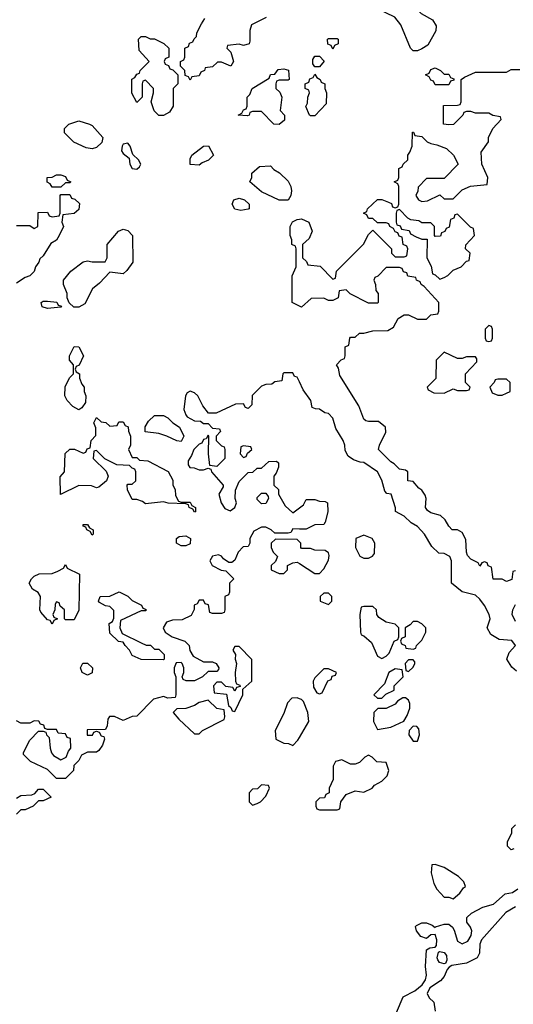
# Model space of a CAD drawing. Header units: inches. Extents: x 2380249 to 2585472, y 382747 to 546448.
# Tile 365 of 626: x 2488745 to 2490960, y 444621 to 449038. Entities that reach past the tile are written whole.
import ezdxf

# ---------------------------------------------------------------- set-up
doc = ezdxf.new("R2010")
doc.units = ezdxf.units.IN
doc.header["$MEASUREMENT"] = 0
doc.layers.add('C4484', color=7, linetype='Continuous')
doc.layers.add('C4494', color=7, linetype='Continuous')

msp = doc.modelspace()

# ---------------------------------------------------------------- linework, layer by layer
at = {"layer": 'C4484', "color": 4, "elevation": 48}
for points in [[(2489851.6, 449048.4), (2489784.7, 449015.3), (2489778, 448990), (2489778, 448942), (2489774, 448930), (2489750, 448922), (2489730, 448928), (2489678, 448922), (2489674, 448910), (2489692, 448892), (2489704.7, 448850), (2489692, 448830), (2489650, 448848), (2489632.7, 448847.3), (2489610, 448826), (2489578, 448822), (2489574, 448810), (2489558, 448802), (2489550, 448786), (2489518, 448782), (2489510, 448766), (2489502, 448782), (2489487.3, 448787.3), (2489486, 448810), (2489466, 448830), (2489466, 448850), (2489482, 448858), (2489486, 448870), (2489486, 448910), (2489502, 448918), (2489507.3, 448932.7), (2489522, 448938), (2489527.3, 448952.7), (2489538, 448962), (2489540.4, 448979.6), (2489560.4, 449019.6), (2489576.4, 449043.6)], [(2488730, 448114), (2488790, 448114), (2488810, 448102), (2488826, 448110), (2488827.3, 448172.7), (2488870, 448174), (2488878, 448158), (2488890, 448154), (2488922, 448158), (2488926, 448170), (2488926, 448250), (2488930, 448254), (2488970, 448254), (2488978, 448238), (2488992.7, 448232.7), (2489012.7, 448212.7), (2489010, 448186), (2488990, 448168), (2488938, 448162), (2488934, 448130), (2488942, 448110), (2488922, 448070), (2488910, 448048.7), (2488885.4, 448034.6), (2488850, 447978), (2488835.3, 447964.7), (2488830.8, 447950), (2488816, 447930), (2488810, 447908.7), (2488790, 447889), (2488770, 447882), (2488730, 447855.3)], [(2490000, 447753.2), (2489968, 447770), (2489968.4, 447888.4), (2489986, 447930), (2489986, 448010), (2489982, 448022), (2489966, 448030), (2489966, 448050), (2489958, 448070), (2489958, 448110), (2489968.9, 448131.1), (2489990, 448142), (2490000, 448143.3)], [(2490000, 447413.3), (2489990, 447434), (2489978, 447438), (2489970, 447454), (2489930, 447454), (2489926, 447450), (2489922, 447418), (2489890, 447414), (2489876.4, 447403.6), (2489850, 447402), (2489830, 447394), (2489788.4, 447351.6), (2489786, 447310), (2489770, 447294), (2489758, 447298), (2489750, 447314), (2489712.7, 447312.7), (2489627.3, 447272.7), (2489592.7, 447272.7), (2489566.4, 447306.4), (2489544.7, 447350), (2489530, 447364.7), (2489510, 447372), (2489496.4, 447363.6), (2489488.7, 447350), (2489482, 447290), (2489490, 447266), (2489496.4, 447256.4), (2489530, 447238), (2489556.4, 447236.4), (2489570, 447226), (2489590, 447226), (2489610, 447206), (2489642, 447202), (2489646, 447190), (2489626, 447170), (2489626, 447150), (2489650, 447126), (2489662, 447122), (2489666, 447110), (2489666, 447070), (2489630, 447034), (2489598, 447038), (2489592, 447090), (2489594, 447170), (2489590, 447174), (2489582, 447158), (2489570, 447154), (2489562, 447138), (2489550, 447134), (2489526, 447110), (2489516.4, 447083.6), (2489500.4, 447059.6), (2489500.4, 447040.4), (2489508.4, 447028.4), (2489527.3, 447027.3), (2489550, 447018), (2489570, 447018), (2489590, 447026), (2489602, 447022), (2489606, 447010), (2489658, 446950), (2489658, 446942), (2489638, 446910), (2489648.7, 446870), (2489665.6, 446845.6), (2489690, 446835.3), (2489710.9, 446849.1), (2489718, 446870), (2489712, 446890), (2489712.7, 446927.3), (2489730, 446966), (2489770, 447006), (2489791.6, 447008.4), (2489810, 447026), (2489830, 447026), (2489863.6, 447056.4), (2489898, 447058), (2489906, 447050), (2489906, 447030), (2489896.4, 447003.6), (2489886, 446990), (2489886, 446950), (2489906, 446930), (2489906, 446910), (2489936.4, 446856.4), (2489970, 446826), (2490000, 446848.5)], [(2490000, 446753), (2489970, 446754), (2489962, 446738), (2489950, 446734), (2489890, 446734), (2489874, 446750), (2489850, 446762), (2489830, 446762), (2489796.4, 446743.6), (2489778, 446710), (2489778, 446690), (2489770, 446674), (2489747.3, 446672.7), (2489726, 446650), (2489710, 446614), (2489696.4, 446603.6), (2489683.6, 446603.6), (2489659.6, 446619.6), (2489650, 446632), (2489636.9, 446636.9), (2489610, 446632), (2489598, 446610), (2489608.9, 446588.9), (2489648.4, 446568.4), (2489670, 446566), (2489706, 446530), (2489686, 446510), (2489686, 446470), (2489682, 446458), (2489666, 446450), (2489666, 446390), (2489662, 446378), (2489650, 446374), (2489610, 446374), (2489598, 446378), (2489592.7, 446412.7), (2489578, 446418), (2489570, 446434), (2489550, 446434), (2489542, 446418), (2489528, 446412), (2489527.3, 446392.7), (2489514.6, 446365.4), (2489474.6, 446345.4), (2489430, 446344.7), (2489404, 446336), (2489388.7, 446310), (2489398, 446290), (2489429, 446269), (2489486, 446250), (2489506, 446230), (2489508.4, 446208.4), (2489523.1, 446183.1), (2489570, 446158), (2489610, 446158), (2489626, 446150), (2489638, 446130), (2489636.4, 446123.6), (2489630, 446114), (2489590, 446114), (2489566, 446090), (2489530, 446072), (2489492.7, 446072.7), (2489478, 446078), (2489474, 446090), (2489482, 446110), (2489482, 446130), (2489474, 446150), (2489470, 446154), (2489447.3, 446152.7), (2489438, 446130), (2489438, 446110), (2489446, 446090), (2489446, 446010), (2489442, 445998), (2489410, 445994), (2489390, 446002), (2489346, 445990), (2489270, 445914), (2489250, 445912), (2489210, 445894), (2489170, 445912), (2489148.4, 445911.6), (2489140.4, 445899.6), (2489138, 445870), (2489130, 445854), (2489047.3, 445852.7), (2489048.4, 445828.4), (2489071.6, 445828.4), (2489078, 445842), (2489090, 445846), (2489102, 445842), (2489110, 445826), (2489122, 445822), (2489126, 445810), (2489116.4, 445783.6), (2489100.4, 445759.6), (2489090, 445752), (2489050, 445752), (2489022, 445738), (2489010, 445714), (2488988.4, 445691.6), (2488986, 445670), (2488950, 445634), (2488910, 445634), (2488870, 445674), (2488794, 445710), (2488762, 445742), (2488762, 445750), (2488790, 445806), (2488830, 445846), (2488850, 445846), (2488862, 445842), (2488866, 445830), (2488878, 445818), (2488882, 445770), (2488888.4, 445748.4), (2488896.4, 445736.4), (2488930, 445718), (2488954, 445730), (2488963.6, 445756.4), (2488974, 445770), (2488972.7, 445812.7), (2488958, 445818), (2488950, 445834), (2488918, 445838), (2488910, 445854), (2488870, 445854), (2488858, 445858), (2488852.7, 445872.7), (2488838, 445878), (2488831.6, 445891.6), (2488810, 445892), (2488790, 445882), (2488750, 445882), (2488730, 445892)], [(2490000, 446696), (2489990, 446706), (2489892.7, 446707.3), (2489874, 446690), (2489874, 446670), (2489882, 446650), (2489902, 446630), (2489892.7, 446607.3), (2489874, 446590), (2489874, 446570), (2489910, 446554), (2489930, 446554), (2489946, 446570), (2489946, 446590), (2489970, 446602), (2489990, 446604.7), (2490000, 446598.3)], [(2490000, 445991.7), (2489990, 445995.3), (2489966.4, 445993.6), (2489946.4, 445973.6), (2489930, 445926), (2489892, 445850), (2489894, 445810), (2489930, 445792), (2489951.6, 445791.6), (2489970, 445782), (2489993.6, 445806.4), (2490000, 445817.6)], [(2488730, 445546), (2488750, 445558), (2488799.6, 445560.4), (2488812.7, 445567.3), (2488830, 445586), (2488850, 445586), (2488886, 445550), (2488850, 445534), (2488830, 445534), (2488806, 445510), (2488770, 445494), (2488750, 445494), (2488730, 445474)]]:
    msp.add_lwpolyline(points, dxfattribs=at)
at = {"layer": 'C4484', "color": 4}
for points, elevation in [([(2489330, 448952), (2489350, 448952), (2489391.6, 448931.6), (2489414, 448910), (2489414, 448870), (2489398, 448862), (2489394, 448850), (2489398, 448838), (2489412.7, 448832.7), (2489418, 448818), (2489432.7, 448812.7), (2489454, 448790), (2489454, 448750), (2489434, 448730), (2489434, 448650), (2489416.9, 448623.1), (2489390, 448608), (2489370, 448608), (2489349, 448629), (2489335.3, 448670), (2489346, 448710), (2489346, 448730), (2489310, 448766), (2489298, 448762), (2489294, 448750), (2489294, 448690), (2489270, 448666), (2489248.9, 448708.9), (2489248.4, 448771.6), (2489262, 448778), (2489270, 448794), (2489282, 448798), (2489286, 448810), (2489326, 448850), (2489280.4, 448900.4), (2489278, 448950), (2489290, 448962), (2489310, 448962)], 48), ([(2489910, 448568), (2489886, 448570), (2489830, 448626), (2489790, 448626), (2489778, 448622), (2489774, 448610), (2489767.3, 448607.3), (2489726, 448610), (2489742, 448618), (2489750, 448634), (2489762, 448638), (2489766, 448650), (2489766, 448690), (2489778, 448702), (2489788.7, 448730), (2489864, 448776), (2489870, 448792), (2489890, 448794), (2489904.7, 448815.3), (2489930, 448818), (2489951.3, 448811.3), (2489954, 448770), (2489950, 448766), (2489910, 448766), (2489898, 448762), (2489894, 448750), (2489894, 448730), (2489912.7, 448712.7), (2489922, 448690), (2489914, 448630), (2489934, 448610), (2489932.7, 448587.3)], 48), ([(2489070, 448458), (2489043.1, 448463.1), (2488988.4, 448488.4), (2488946, 448530), (2488946, 448550), (2488966, 448570), (2489010, 448584.7), (2489058, 448570), (2489070, 448562.8), (2489118.8, 448510), (2489113.2, 448486.8), (2489090, 448464)], 48), ([(2489230, 448483.7), (2489210, 448479.3), (2489204.4, 448470), (2489202.4, 448450), (2489210, 448437.3), (2489236.8, 448416.8), (2489239.1, 448390), (2489250, 448371), (2489270, 448367.7), (2489282.7, 448377.3), (2489289.2, 448390), (2489278, 448410), (2489253.4, 448433.4), (2489240.7, 448470)], 52), ([(2489550, 448386), (2489510, 448388), (2489510, 448414), (2489518, 448430), (2489570, 448471.3), (2489591.6, 448471.6), (2489614, 448430), (2489592.7, 448407.3), (2489563.6, 448396.4)], 48), ([(2489910, 448228), (2489830, 448266), (2489778, 448310), (2489786, 448330), (2489786, 448350), (2489820.4, 448379.6), (2489870, 448382), (2489885.4, 448365.4), (2489911.1, 448351.1), (2489950, 448314), (2489962, 448290), (2489964.7, 448270), (2489962, 448250), (2489950, 448228.7)], 48), ([(2488890, 448286), (2488882, 448302), (2488868.4, 448308.4), (2488868, 448330), (2488890, 448332), (2488910, 448342), (2488930, 448342), (2488950, 448334), (2488958, 448318), (2488974, 448310), (2488970, 448306), (2488950, 448306), (2488930, 448286)], 48), ([(2489738, 448182), (2489710, 448188), (2489698, 448210), (2489706, 448230), (2489730, 448238), (2489754, 448230), (2489774, 448210), (2489774, 448190), (2489770, 448188)], 48), ([(2489210, 447898), (2489150, 447906), (2489103.6, 447856.4), (2489072, 447830), (2489036.9, 447763.1), (2489010, 447748), (2488988.4, 447748.4), (2488967.3, 447767.3), (2488958, 447790), (2488958, 447810), (2488942, 447850), (2488942, 447870), (2488974, 447910), (2489030, 447951), (2489050, 447956), (2489070, 447951), (2489128, 447952), (2489138, 447970), (2489138, 448030), (2489188, 448090), (2489210, 448098), (2489230, 448092), (2489251.3, 448070), (2489252, 447950), (2489226.4, 447913.6)], 48), ([(2488870, 447742), (2488846, 447750), (2488842, 447770), (2488850, 447774.8), (2488870, 447776), (2488911, 447771), (2488918, 447758), (2488932.7, 447752.7), (2488930, 447748)], 48), ([(2489010, 447288), (2488983.1, 447303.1), (2488958, 447330), (2488948, 447350), (2488948.4, 447391.6), (2488968.4, 447431.6), (2488986, 447450), (2488986, 447490), (2488968, 447510), (2488968, 447530), (2488990, 447572), (2489011.1, 447571.1), (2489032, 447530), (2489011.6, 447488.4), (2488998, 447482), (2488994, 447470), (2488998, 447458), (2489014, 447450), (2489014, 447430), (2489023.6, 447403.6), (2489034, 447390), (2489034, 447370), (2489042, 447350), (2489039.6, 447320.4), (2489023.6, 447296.4)], 48), ([(2489150, 447214), (2489182, 447218), (2489190, 447234), (2489210, 447234), (2489218, 447218), (2489231.6, 447211.6), (2489232.7, 447192.7), (2489242, 447170), (2489242, 447130), (2489234, 447110), (2489250, 447074), (2489270, 447074), (2489282, 447062), (2489319.6, 447059.6), (2489411.3, 447011.3), (2489431.6, 446971.6), (2489432, 446950), (2489442, 446930), (2489443.6, 446903.6), (2489458, 446878), (2489470, 446874), (2489510, 446874), (2489518, 446858), (2489534, 446850), (2489534, 446830), (2489530, 446828), (2489522, 446842), (2489506, 446850), (2489502, 446862), (2489490, 446866), (2489411.6, 446868.4), (2489390, 446875.3), (2489310, 446866), (2489296.4, 446876.4), (2489270, 446886), (2489250, 446886), (2489228.4, 446928.4), (2489228, 446950), (2489230, 446954), (2489250, 446954), (2489266, 446970), (2489266, 447010), (2489262, 447022), (2489250, 447026), (2489238, 447038), (2489180.4, 447040.4), (2489127.3, 447067.3), (2489090, 447106), (2489078, 447102), (2489074, 447070), (2489132.7, 447012.7), (2489142, 446990), (2489134, 446970), (2489099.6, 446940.4), (2489090, 446938), (2489067.3, 446947.3), (2489010, 446948), (2488928.4, 446908.4), (2488927.3, 446987.3), (2488946, 447010), (2488948.4, 447091.6), (2488970, 447112), (2488991.6, 447111.6), (2489030, 447094), (2489042, 447098), (2489047.3, 447112.7), (2489062, 447118), (2489066, 447150), (2489087.3, 447172.7), (2489087.3, 447207.3), (2489078, 447230), (2489090, 447254), (2489110, 447234), (2489131.6, 447231.6)], 48), ([(2489470, 447146), (2489450, 447148), (2489406, 447170), (2489370, 447182), (2489308.4, 447188.4), (2489308.4, 447211.6), (2489323.1, 447236.9), (2489350, 447262), (2489390, 447262), (2489410, 447252), (2489432, 447230), (2489462, 447210), (2489482, 447170)], 48), ([(2489750, 447126), (2489738, 447122), (2489734, 447090), (2489750, 447074), (2489762, 447078), (2489767.3, 447092.7), (2489786, 447110), (2489782, 447122)], 48), ([(2489830, 446866), (2489810, 446886), (2489810, 446894), (2489830, 446914), (2489850, 446914), (2489859.6, 446899.6), (2489862, 446890), (2489850, 446868)], 48), ([(2489070, 446726), (2489062, 446742), (2489046, 446750), (2489042, 446762), (2489030, 446766), (2489030, 446774), (2489050, 446774), (2489058, 446758), (2489074, 446750), (2489074, 446730)], 48), ([(2489470, 446678), (2489448, 446690), (2489448, 446710), (2489460.4, 446719.6), (2489490, 446722), (2489512, 446710), (2489510, 446686), (2489490, 446678)], 48), ([(2488950, 446346), (2488946, 446350), (2488946, 446390), (2488927.3, 446407.3), (2488922, 446422), (2488910, 446426), (2488903.6, 446416.4), (2488902, 446390), (2488894, 446370), (2488898, 446358), (2488914, 446350), (2488898, 446342), (2488890, 446326), (2488882, 446342), (2488870, 446346), (2488840.2, 446380.2), (2488835.3, 446390), (2488838, 446450), (2488828.4, 446468.4), (2488803.1, 446483.1), (2488788, 446510), (2488798, 446530), (2488810, 446542), (2488832.7, 446552.7), (2488890, 446554), (2488916.4, 446563.6), (2488942, 446578), (2488950, 446594), (2488958, 446578), (2489014, 446550), (2489011.1, 446388.9), (2488990, 446346)], 48), ([(2489350, 446214), (2489370, 446214), (2489394, 446190), (2489394, 446170), (2489390, 446166), (2489290, 446168), (2489250, 446186), (2489238, 446210), (2489218, 446230), (2489210, 446246), (2489188.4, 446248.4), (2489150, 446286), (2489146, 446330), (2489162, 446338), (2489167.3, 446352.7), (2489167.3, 446387.3), (2489150, 446406), (2489130, 446408), (2489103.1, 446423.1), (2489098, 446430), (2489106, 446450), (2489150, 446452), (2489191.6, 446471.6), (2489230, 446452), (2489250, 446432), (2489291.6, 446411.6), (2489298, 446398), (2489310, 446394), (2489314, 446390), (2489310, 446386), (2489290, 446386), (2489198, 446342), (2489194, 446310), (2489204.7, 446284.7), (2489290, 446242), (2489312.7, 446232.7), (2489331.6, 446231.6)], 48), ([(2489730, 446226), (2489710, 446226), (2489702, 446210), (2489714, 446190), (2489712, 446170), (2489718, 446150), (2489712, 446110), (2489714, 446070), (2489718, 446058), (2489732.7, 446052.7), (2489734, 446046), (2489718, 446042), (2489710, 446026), (2489702, 446042), (2489670, 446046), (2489650, 446066), (2489630, 446066), (2489614, 446050), (2489618, 446018), (2489672.7, 446012.7), (2489682, 445962), (2489692.7, 445952.7), (2489698, 445938), (2489710, 445934), (2489746, 446010), (2489746, 446034), (2489786, 446070), (2489787.3, 446167.3)], 48), ([(2489050, 446098), (2489026, 446110), (2489018, 446130), (2489028.9, 446151.1), (2489050, 446152), (2489071, 446131), (2489070, 446108)], 48), ([(2489590, 445986), (2489550, 445975.3), (2489530, 445962), (2489490, 445948), (2489450, 445946), (2489434, 445930), (2489459.6, 445899.6), (2489530, 445834), (2489550, 445834), (2489566, 445850), (2489662, 445898), (2489666, 445910), (2489662, 445942), (2489630, 445948)], 48), ([(2489830, 445606), (2489812.7, 445587.3), (2489790, 445586), (2489774, 445570), (2489774, 445530), (2489790, 445514), (2489810, 445522), (2489826, 445530), (2489850, 445554), (2489866, 445590), (2489862, 445602)], 48)]:
    msp.add_lwpolyline(points, close=True, dxfattribs=dict(at, elevation=elevation))
at = {"layer": 'C4494', "color": 4, "elevation": 48}
for points in [[(2490510, 448898), (2490498, 448910), (2490455.5, 449015.5), (2490428.9, 449048.9), (2490350, 449086), (2490346, 449090), (2490347.3, 449112.7), (2490370, 449122), (2490396.4, 449123.6), (2490428.4, 449151.6), (2490451.6, 449151.6), (2490474, 449130), (2490484.7, 449104.7), (2490530, 449082), (2490546.4, 449066.4), (2490596.9, 449036.9), (2490614, 449010), (2490611.6, 448988.4), (2490576.9, 448923.1), (2490550, 448908), (2490530, 448898)], [(2490150, 448906), (2490142, 448922), (2490128.4, 448928.4), (2490126, 448950), (2490130, 448954), (2490170, 448954), (2490174, 448950), (2490174, 448930), (2490158, 448922)], [(2490070, 448826), (2490060.4, 448840.4), (2490060.4, 448859.6), (2490070, 448874), (2490090, 448874), (2490111.6, 448851.6), (2490090, 448826)], [(2490650, 448794), (2490670, 448794), (2490678, 448778), (2490692.7, 448772.7), (2490692.7, 448767.3), (2490678, 448762), (2490670, 448746), (2490610, 448746), (2490602, 448762), (2490590, 448766), (2490582, 448782), (2490566, 448790), (2490582, 448798), (2490590, 448814), (2490610, 448822), (2490634, 448810)], [(2490050, 448606), (2490046, 448610), (2490028.4, 448648.4), (2490036.4, 448663.6), (2490038, 448690), (2490046, 448710), (2490042, 448722), (2490026, 448730), (2490026, 448750), (2490042, 448758), (2490047.3, 448772.7), (2490062, 448778), (2490070, 448794), (2490078, 448778), (2490094, 448770), (2490098, 448758), (2490114, 448750), (2490114, 448730), (2490122, 448710), (2490119.6, 448660.4), (2490070, 448606)], [(2490450, 448186), (2490438, 448182), (2490434, 448170), (2490434, 448130), (2490438, 448118), (2490452.7, 448112.7), (2490458, 448098), (2490492.7, 448092.7), (2490498, 448078), (2490523.6, 448063.6), (2490550, 448054), (2490572.7, 448052.7), (2490572, 447970), (2490591.6, 447931.6), (2490598, 447898), (2490610, 447894), (2490630, 447874), (2490650, 447882), (2490666, 447890), (2490690, 447914), (2490726, 447930), (2490750, 447954), (2490762, 447958), (2490766, 447990), (2490746, 448010), (2490747.3, 448027.3), (2490786, 448070), (2490782, 448102), (2490767.3, 448107.3), (2490710, 448166), (2490698, 448162), (2490692.7, 448147.3), (2490678, 448142), (2490672.7, 448107.3), (2490658, 448102), (2490652.7, 448087.3), (2490638, 448082), (2490632.7, 448067.3), (2490610, 448066), (2490606, 448070), (2490606, 448110), (2490590, 448126), (2490550, 448126), (2490536.4, 448136.4), (2490500.4, 448140.4), (2490487.3, 448147.3)], [(2490850, 447666), (2490834, 447650), (2490834, 447610), (2490838, 447598), (2490850, 447594), (2490862, 447598), (2490866, 447610), (2490866, 447650), (2490862, 447662)], [(2490650, 447546), (2490614, 447510), (2490611.6, 447428.4), (2490574, 447390), (2490578, 447378), (2490603.6, 447363.6), (2490650, 447362), (2490690, 447382), (2490710, 447374), (2490750, 447374), (2490762, 447378), (2490766, 447390), (2490746, 447410), (2490746, 447450), (2490796.4, 447503.6), (2490796.4, 447516.4), (2490790, 447526), (2490750, 447526), (2490730, 447518), (2490710, 447518)], [(2490930, 447426), (2490890, 447426), (2490878, 447422), (2490874, 447410), (2490854, 447390), (2490864.7, 447364.7), (2490890, 447354), (2490910, 447354), (2490930, 447362), (2490946, 447370), (2490946, 447410)], [(2490290, 446726), (2490254, 446710), (2490252, 446670), (2490271.6, 446631.6), (2490290, 446622), (2490310, 446622), (2490328.4, 446631.6), (2490336.4, 446643.6), (2490338, 446690), (2490326, 446710)], [(2490130, 446466), (2490110, 446466), (2490094, 446450), (2490094, 446430), (2490130, 446414), (2490146, 446430), (2490146, 446450)], [(2490330, 446406), (2490290, 446406), (2490278, 446402), (2490272, 446370), (2490274, 446290), (2490278, 446278), (2490290, 446274), (2490323.6, 446243.6), (2490350, 446182), (2490370, 446172), (2490390, 446182), (2490403.1, 446196.9), (2490426, 446250), (2490442, 446258), (2490446, 446270), (2490446, 446310), (2490430, 446326), (2490390, 446335.3), (2490356.4, 446356.4), (2490348, 446370), (2490346, 446390)], [(2490530, 446338), (2490510, 446338), (2490496.9, 446323.1), (2490474, 446310), (2490474, 446270), (2490458, 446262), (2490454, 446250), (2490458, 446238), (2490474, 446230), (2490478, 446218), (2490510, 446214), (2490522, 446218), (2490526, 446230), (2490550, 446254), (2490568, 446290), (2490568, 446310), (2490550, 446328)], [(2490130, 446126), (2490110, 446126), (2490070, 446086), (2490062, 446070), (2490063.6, 446043.6), (2490078, 446018), (2490090, 446014), (2490102, 446018), (2490127.3, 446072.7), (2490142, 446078), (2490147.3, 446092.7), (2490162, 446098), (2490166, 446110)], [(2490430, 446126), (2490402, 446110), (2490382, 446058), (2490334, 446010), (2490350, 445994), (2490370, 445994), (2490387.3, 446012.7), (2490426, 446030), (2490426, 446050), (2490466, 446090), (2490462, 446122)], [(2490510, 446166), (2490490, 446166), (2490474, 446150), (2490478, 446118), (2490490, 446114), (2490510, 446134), (2490518, 446150), (2490518, 446158)], [(2490476.4, 445996.4), (2490463.6, 445996.4), (2490439.6, 445980.4), (2490430, 445968), (2490390, 445948), (2490352.7, 445947.3), (2490334, 445930), (2490332, 445890), (2490350, 445854), (2490410, 445864.7), (2490468.4, 445891.6), (2490483.1, 445916.9), (2490495.3, 445950), (2490495.3, 445970), (2490490, 445986)], [(2490510, 445868), (2490492, 445850), (2490491.3, 445830), (2490510, 445802), (2490530, 445802), (2490539, 445830), (2490536.4, 445856.4), (2490527.3, 445867.3)], [(2490310, 445738), (2490294, 445730), (2490270, 445706), (2490250, 445698), (2490230, 445698), (2490190, 445718), (2490162, 445710), (2490152, 445690), (2490152, 445630), (2490134, 445590), (2490134, 445570), (2490118, 445562), (2490112.7, 445547.3), (2490090, 445546), (2490074, 445530), (2490074, 445510), (2490078, 445498), (2490090, 445494), (2490170, 445494), (2490182, 445498), (2490186, 445530), (2490210, 445562), (2490250, 445578), (2490290, 445572), (2490326, 445590), (2490336.4, 445603.6), (2490370, 445622), (2490394.6, 445645.4), (2490402, 445670), (2490390, 445706), (2490348, 445708), (2490326, 445730)], [(2490610, 445248), (2490594, 445246), (2490592, 445210), (2490603.6, 445163.6), (2490616.9, 445136.9), (2490650, 445102), (2490670, 445102), (2490690, 445094), (2490720.4, 445119.6), (2490736.4, 445143.6), (2490746, 445150), (2490738, 445170), (2490713.6, 445193.6), (2490650, 445235.3)], [(2490650, 444802), (2490629, 444809), (2490621.2, 444821.2), (2490619, 444830), (2490624.7, 444855.3), (2490630, 444858), (2490650, 444854), (2490659.8, 444839.8), (2490661, 444819), (2490656, 444804)]]:
    msp.add_lwpolyline(points, close=True, dxfattribs=at)
for points in [[(2490000, 448143.3), (2490010, 448144.7), (2490042, 448130), (2490058, 448090), (2490043.6, 448056.4), (2490014, 448030), (2490014, 447970), (2490032.7, 447952.7), (2490038, 447938), (2490092.7, 447932.7), (2490150, 447874), (2490162, 447878), (2490166, 447910), (2490288.4, 448031.6), (2490310, 448074), (2490330, 448094), (2490414, 448010), (2490414, 447990), (2490430, 447974), (2490470, 447974), (2490482, 447978), (2490486, 448010), (2490482, 448022), (2490466, 448030), (2490462, 448062), (2490447.3, 448067.3), (2490442, 448082), (2490430, 448086), (2490422, 448102), (2490406, 448110), (2490402, 448122), (2490390, 448126), (2490350, 448126), (2490330, 448146), (2490310, 448146), (2490302, 448162), (2490288, 448170), (2490302, 448178), (2490306, 448190), (2490350, 448232), (2490370, 448232), (2490399.6, 448219.6), (2490412.7, 448212.7), (2490418, 448198), (2490430, 448194), (2490442, 448198), (2490446, 448210), (2490446, 448290), (2490442, 448302), (2490426, 448310), (2490442, 448318), (2490446, 448330), (2490446, 448370), (2490462, 448378), (2490466, 448390), (2490486, 448410), (2490486, 448430), (2490496.4, 448443.6), (2490506, 448470), (2490507.3, 448532.7), (2490512.7, 448532.7), (2490518, 448518), (2490550, 448514), (2490574, 448490), (2490590, 448482), (2490616.9, 448476.9), (2490659.8, 448459.8), (2490692, 448430), (2490712, 448390), (2490650, 448326), (2490570, 448326), (2490532.7, 448287.3), (2490531.6, 448268.4), (2490522, 448250), (2490534, 448230), (2490550, 448222), (2490574.6, 448225.4), (2490630, 448252), (2490650, 448234), (2490690, 448234), (2490730, 448274), (2490768.4, 448291.6), (2490842, 448298), (2490846, 448330), (2490818, 448390), (2490816.4, 448443.6), (2490848, 448490), (2490848, 448510), (2490868, 448550), (2490906, 448590), (2490902, 448602), (2490868.4, 448608.4), (2490850, 448618), (2490790, 448618), (2490770, 448626), (2490750, 448626), (2490738, 448622), (2490734, 448610), (2490691.6, 448568.4), (2490670, 448566), (2490646, 448570), (2490647.3, 448652.7), (2490710, 448654), (2490722, 448658), (2490726, 448670), (2490726, 448770), (2490740.4, 448779.6), (2490790, 448802), (2490930, 448802), (2490950, 448814), (2490990, 448814)], [(2490970, 446566), (2490958, 446562), (2490954, 446526), (2490930, 446518), (2490910, 446528.7), (2490868.9, 446528.9), (2490862, 446582), (2490847.3, 446587.3), (2490842, 446602), (2490830, 446606), (2490818, 446602), (2490810, 446586), (2490802, 446602), (2490770, 446618), (2490754.6, 446634.6), (2490749.3, 446649.3), (2490746.3, 446706.3), (2490730, 446738), (2490710, 446749), (2490686, 446750), (2490670, 446766), (2490654.6, 446794.6), (2490633.6, 446813.6), (2490590, 446825.2), (2490575.5, 446835.5), (2490566.6, 446850), (2490569.2, 446890), (2490565.2, 446905.2), (2490550, 446928), (2490536.4, 446936.4), (2490510, 446966), (2490486, 446970), (2490486, 447010), (2490476.4, 447016.4), (2490450, 447022), (2490425.6, 447045.6), (2490410, 447054), (2490355.3, 447110), (2490359, 447130), (2490387.3, 447187.3), (2490386, 447210), (2490355.3, 447235.3), (2490310, 447235.3), (2490298, 447238), (2490290, 447246), (2490266.3, 447306.3), (2490182, 447442), (2490175.3, 447475.3), (2490166, 447490), (2490187.3, 447512.7), (2490202, 447518), (2490206, 447530), (2490206, 447570), (2490222, 447578), (2490226, 447610), (2490230, 447614), (2490250, 447614), (2490270, 447632), (2490290, 447632), (2490330, 447642), (2490396.4, 447643.6), (2490422, 447658), (2490443.1, 447696.9), (2490470, 447714), (2490490, 447714), (2490530, 447694), (2490570, 447694), (2490590, 447714), (2490622, 447718), (2490626, 447730), (2490626, 447770), (2490560.4, 447840.4), (2490546, 447850), (2490542, 447862), (2490526, 447870), (2490522, 447882), (2490487.3, 447887.3), (2490482, 447902), (2490467.3, 447907.3), (2490462, 447922), (2490450, 447926), (2490390, 447926), (2490352.7, 447887.3), (2490338, 447882), (2490334, 447870), (2490342, 447850), (2490343.6, 447823.6), (2490354, 447810), (2490354, 447770), (2490350, 447766), (2490310, 447766), (2490228.4, 447808.4), (2490210, 447826), (2490178, 447822), (2490174, 447790), (2490150, 447778), (2490130, 447778), (2490110, 447788), (2490052.7, 447787.3), (2490010, 447748), (2490000, 447753.2)], [(2490974.8, 446114.8), (2490954, 446134), (2490931.3, 446170), (2490940.7, 446199.3), (2490970, 446231.3), (2490952.8, 446252.8), (2490896.8, 446256.8), (2490859.8, 446279.8), (2490842, 446310), (2490856, 446350), (2490851, 446370), (2490830.6, 446410.6), (2490810, 446438), (2490790, 446456), (2490730.6, 446470.6), (2490682, 446510), (2490682.8, 446610), (2490674.8, 446630), (2490650, 446642.8), (2490625.4, 446645.4), (2490594.8, 446674.8), (2490561, 446730), (2490530, 446764.7), (2490501.4, 446781.4), (2490470, 446811.3), (2490431.6, 446831.6), (2490431.6, 446848.4), (2490411.3, 446910), (2490392, 446912), (2490383.6, 446923.6), (2490370, 446972), (2490350.4, 447010.4), (2490290, 447052), (2490272.7, 447052.7), (2490243.6, 447063.6), (2490219.6, 447079.6), (2490205.4, 447105.4), (2490204.7, 447130), (2490196, 447150), (2490163.5, 447203.5), (2490150.8, 447250), (2490130, 447270.8), (2490114.8, 447274.8), (2490090, 447291.3), (2490072, 447292), (2490058, 447298), (2490052, 447330), (2490017.3, 447377.3), (2490000, 447413.3)], [(2490000, 446848.5), (2490018, 446862), (2490030, 446886), (2490070, 446886), (2490090, 446878), (2490116.4, 446876.4), (2490126, 446870), (2490128, 446830), (2490116.4, 446783.6), (2490110, 446774), (2490070, 446772), (2490030, 446752), (2490000, 446753)], [(2490000, 446598.3), (2490070, 446554), (2490090, 446554), (2490110, 446574), (2490130, 446614), (2490134, 446634), (2490130, 446646), (2490116.4, 446656.4), (2490070, 446658), (2490050, 446666), (2490010, 446666), (2490006, 446670), (2490006, 446690), (2490000, 446696)], [(2490970, 446338), (2490955.3, 446370), (2490958, 446390), (2490970, 446414)], [(2490000, 445817.6), (2490042, 445890), (2490038, 445930), (2490019, 445979), (2490010, 445988), (2490000, 445991.7)], [(2490962, 445318), (2490950, 445314), (2490934, 445330), (2490934, 445350), (2490954, 445390), (2490954, 445410), (2490970, 445426)], [(2490435.2, 444584.8), (2490465.5, 444654.5), (2490518, 444682), (2490551, 444709), (2490566, 444730), (2490571, 444751), (2490566, 444790), (2490570, 444866), (2490585.4, 444874.6), (2490610, 444878), (2490615.3, 444884.7), (2490617.3, 444910), (2490610, 444934), (2490590, 444932), (2490570, 444916), (2490544.5, 444924.5), (2490526, 444950), (2490521, 444970), (2490524.9, 444975.1), (2490550, 444986), (2490570, 444986), (2490596.5, 444976.5), (2490610, 444966), (2490611.1, 444968.9), (2490650, 444980.9), (2490670, 444981.2), (2490687.2, 444967.2), (2490694.2, 444954.2), (2490710, 444904), (2490730, 444892.3), (2490755.3, 444904.7), (2490770.6, 444929.4), (2490774, 444950), (2490767.7, 444967.7), (2490751.3, 444990), (2490752, 445010), (2490772, 445030), (2490823.4, 445056.6), (2490870.5, 445069.5), (2490923, 445117), (2490957.1, 445122.9), (2490980.7, 445139.3)], [(2490970, 445058.8), (2490926.6, 445033.4), (2490817.2, 444910), (2490809.2, 444890), (2490809, 444850), (2490798, 444830), (2490750, 444806), (2490684.7, 444795.3), (2490672.5, 444787.5), (2490662.7, 444777.3), (2490650, 444746), (2490633.8, 444726.2), (2490585.6, 444694.4), (2490574, 444670), (2490582, 444650), (2490604, 444630), (2490609, 444590)]]:
    msp.add_lwpolyline(points, dxfattribs=at)

doc.saveas('drawing.dxf')
